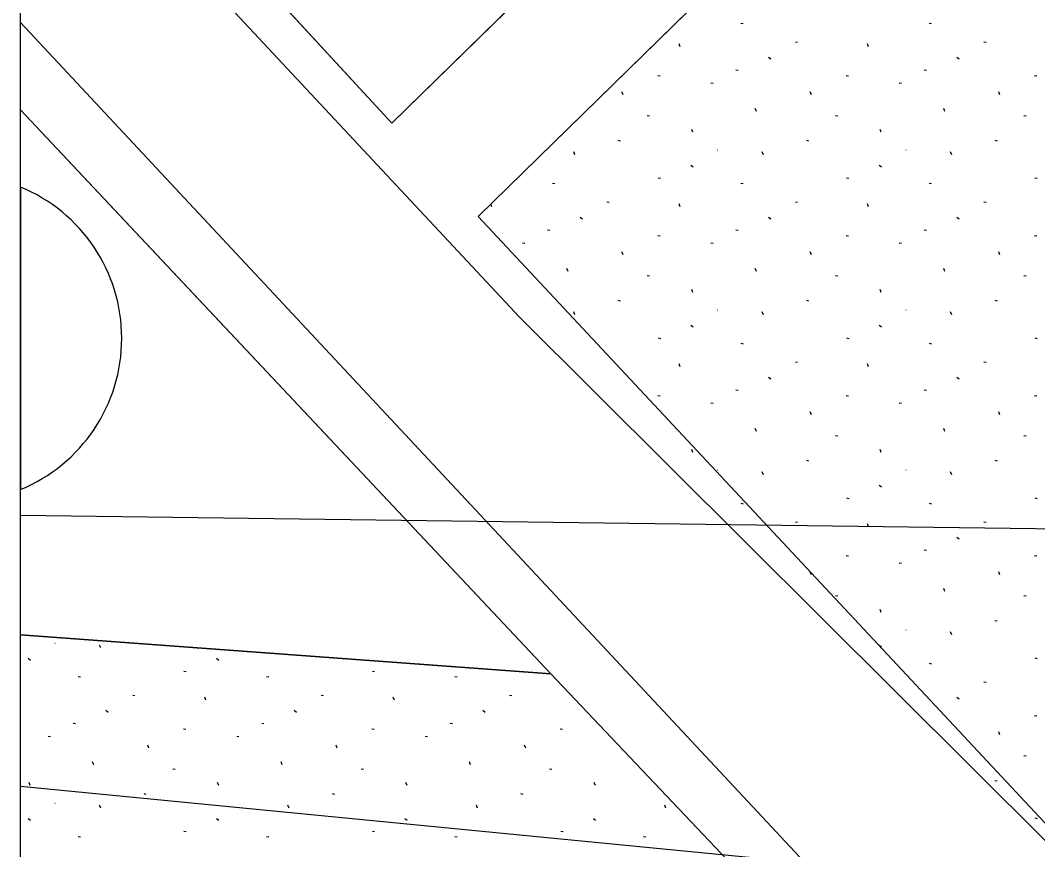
# Model space of a CAD drawing. Extents: x 413946 to 415528, y 4453939 to 4454944.
# Drawn here: x 413945.6 to 414001.6, y 4454070.2 to 4454115.8 of the extents above; entities that cross this region are included whole.
import ezdxf

# ---------------------------------------------------------------- set-up
doc = ezdxf.new("R2010")
doc.units = 0
for name, color, linetype in [('0_KADASTRO', 7, 'Continuous'), ('0_ÇERÇEVE', 7, 'Continuous'), ('HAT_ENERJI_NAKIL_HAT', 7, 'Continuous'), ('KST_ENERJI_NAKIL_HAT', 7, 'Continuous'), ('Level 28', 7, 'Continuous'), ('Level 41', 7, 'Continuous'), ('Level 54', 7, 'Continuous'), ('Level 62', 7, 'Continuous'), ('SEMBOL', 7, 'Continuous'), ('SNR_FONKSIYON', 7, 'Continuous')]:
    doc.layers.add(name, color=color, linetype=linetype)

msp = doc.modelspace()

# ---------------------------------------------------------------- linework, layer by layer
at = {"layer": '0_KADASTRO'}
for points in [[(413946.53, 4454131.27), (413964.46, 4454145.95), (413981.71, 4454160.06), (414007.92, 4454181.51), (414023.48, 4454166.35), (413966.01, 4454110.14)], [(413970.76, 4454105), (414009.76, 4454143.15), (414049.49, 4454101.04), (414024.79, 4454071.92), (414002.18, 4454071.38)]]:
    msp.add_lwpolyline(points, close=True, dxfattribs=at)
for points in [[(413945.566, 4454110.859), (413950.43, 4454105.69), (413974.76, 4454079.83), (413945.566, 4454081.971)], [(413945.566, 4454081.971), (413945.566, 4454110.859)]]:
    msp.add_lwpolyline(points, dxfattribs=at)
at = {"layer": '0_ÇERÇEVE'}
msp.add_lwpolyline([(413945.566, 4454943.957), (415494.137, 4454943.957), (415494.137, 4453939.478), (413945.566, 4453939.478)], close=True, dxfattribs=at)
at = {"layer": 'HAT_ENERJI_NAKIL_HAT'}
msp.add_lwpolyline([(413945.566, 4454073.649), (414274.967, 4454041.537), (414463.131, 4453939.478)], dxfattribs=at)
at = {"layer": 'KST_ENERJI_NAKIL_HAT'}
msp.add_line((413945.566, 4454088.552), (414007.217, 4454087.747), dxfattribs=at)
at = {"layer": 'Level 28'}
for p, q in [((414023.48, 4454166.35), (413966.01, 4454110.14)), ((413970.76, 4454105), (414009.76, 4454143.15)), ((413966.01, 4454110.14), (413945.566, 4454132.311)), ((413945.566, 4454110.859), (413974.76, 4454079.83)), ((414002.18, 4454071.38), (413970.76, 4454105)), ((413974.76, 4454079.83), (413989.68, 4454064.09))]:
    msp.add_line(p, q, dxfattribs=at)
at = {"layer": 'Level 41'}
for p, q in [((413985.217, 4454115.634), (413985.344, 4454115.61)), ((413985.217, 4454115.634), (413985.344, 4454115.61)), ((413995.585, 4454115.634), (413995.712, 4454115.61)), ((413995.585, 4454115.634), (413995.712, 4454115.61)), ((413981.883, 4454114.33), (413981.818, 4454114.492)), ((413981.883, 4454114.33), (413981.818, 4454114.492)), ((413988.217, 4454114.609), (413988.342, 4454114.585)), ((413988.217, 4454114.609), (413988.342, 4454114.585)), ((413992.251, 4454114.33), (413992.186, 4454114.492)), ((413992.251, 4454114.33), (413992.186, 4454114.492)), ((413998.585, 4454114.609), (413998.71, 4454114.585)), ((413998.585, 4454114.609), (413998.71, 4454114.585)), ((413986.742, 4454113.772), (413986.869, 4454113.672)), ((413986.742, 4454113.772), (413986.869, 4454113.672)), ((413997.11, 4454113.772), (413997.237, 4454113.672)), ((413997.11, 4454113.772), (413997.237, 4454113.672)), ((413980.642, 4454112.762), (413980.769, 4454112.739)), ((413980.642, 4454112.762), (413980.769, 4454112.739)), ((413984.947, 4454113.066), (413985.074, 4454113.043)), ((413984.947, 4454113.066), (413985.074, 4454113.043)), ((413991.01, 4454112.762), (413991.137, 4454112.739)), ((413991.01, 4454112.762), (413991.137, 4454112.739)), ((413995.315, 4454113.066), (413995.442, 4454113.043)), ((413995.315, 4454113.066), (413995.442, 4454113.043)), ((414001.378, 4454112.762), (414001.505, 4454112.739)), ((414001.378, 4454112.762), (414001.505, 4454112.739)), ((413983.571, 4454112.352), (413983.698, 4454112.328)), ((413983.571, 4454112.352), (413983.698, 4454112.328)), ((413993.939, 4454112.352), (413994.066, 4454112.328)), ((413993.939, 4454112.352), (413994.066, 4454112.328)), ((413978.739, 4454111.693), (413978.673, 4454111.855)), ((413978.739, 4454111.693), (413978.673, 4454111.855)), ((413989.107, 4454111.693), (413989.041, 4454111.855)), ((413989.107, 4454111.693), (413989.041, 4454111.855)), ((413999.475, 4454111.693), (413999.409, 4454111.855)), ((413999.475, 4454111.693), (413999.409, 4454111.855)), ((413980.058, 4454110.558), (413980.184, 4454110.534)), ((413980.058, 4454110.558), (413980.184, 4454110.534)), ((413986.076, 4454110.778), (413986.011, 4454110.942)), ((413986.076, 4454110.778), (413986.011, 4454110.942)), ((413990.426, 4454110.558), (413990.552, 4454110.534)), ((413990.426, 4454110.558), (413990.552, 4454110.534)), ((413996.444, 4454110.778), (413996.379, 4454110.942)), ((413996.444, 4454110.778), (413996.379, 4454110.942)), ((414000.794, 4454110.558), (414000.92, 4454110.534)), ((414000.794, 4454110.558), (414000.92, 4454110.534)), ((413982.58, 4454109.629), (413982.516, 4454109.79)), ((413982.58, 4454109.629), (413982.516, 4454109.79)), ((413992.948, 4454109.629), (413992.884, 4454109.79)), ((413992.948, 4454109.629), (413992.884, 4454109.79)), ((413978.454, 4454109.19), (413978.58, 4454109.166)), ((413978.454, 4454109.19), (413978.58, 4454109.166)), ((413988.822, 4454109.19), (413988.948, 4454109.166)), ((413988.822, 4454109.19), (413988.948, 4454109.166)), ((413999.19, 4454109.19), (413999.316, 4454109.166)), ((413999.19, 4454109.19), (413999.316, 4454109.166)), ((413976.09, 4454108.396), (413976.025, 4454108.558)), ((413976.09, 4454108.396), (413976.025, 4454108.558)), ((413983.938, 4454108.665), (413983.947, 4454108.664)), ((413983.938, 4454108.665), (413983.947, 4454108.664)), ((413986.458, 4454108.396), (413986.393, 4454108.558)), ((413986.458, 4454108.396), (413986.393, 4454108.558)), ((413994.306, 4454108.665), (413994.315, 4454108.664)), ((413994.306, 4454108.665), (413994.315, 4454108.664)), ((413996.826, 4454108.396), (413996.761, 4454108.558)), ((413996.826, 4454108.396), (413996.761, 4454108.558)), ((413982.463, 4454107.827), (413982.59, 4454107.728)), ((413982.463, 4454107.827), (413982.59, 4454107.728)), ((413992.831, 4454107.827), (413992.958, 4454107.728)), ((413992.831, 4454107.827), (413992.958, 4454107.728)), ((413980.669, 4454107.122), (413980.796, 4454107.097)), ((413980.669, 4454107.122), (413980.796, 4454107.097)), ((413991.037, 4454107.122), (413991.164, 4454107.097)), ((413991.037, 4454107.122), (413991.164, 4454107.097)), ((414001.405, 4454107.122), (414001.532, 4454107.097)), ((414001.405, 4454107.122), (414001.532, 4454107.097)), ((413974.849, 4454106.828), (413974.976, 4454106.804)), ((413974.849, 4454106.828), (413974.976, 4454106.804)), ((413985.217, 4454106.828), (413985.344, 4454106.804)), ((413985.217, 4454106.828), (413985.344, 4454106.804)), ((413995.585, 4454106.828), (413995.712, 4454106.804)), ((413995.585, 4454106.828), (413995.712, 4454106.804)), ((413971.515, 4454105.524), (413971.453, 4454105.678)), ((413971.515, 4454105.524), (413971.453, 4454105.678)), ((413977.849, 4454105.803), (413977.974, 4454105.779)), ((413977.849, 4454105.803), (413977.974, 4454105.779)), ((413981.883, 4454105.524), (413981.818, 4454105.686)), ((413981.883, 4454105.524), (413981.818, 4454105.686)), ((413988.217, 4454105.803), (413988.342, 4454105.779)), ((413988.217, 4454105.803), (413988.342, 4454105.779)), ((413992.251, 4454105.524), (413992.186, 4454105.686)), ((413992.251, 4454105.524), (413992.186, 4454105.686)), ((413998.585, 4454105.803), (413998.71, 4454105.779)), ((413998.585, 4454105.803), (413998.71, 4454105.779)), ((413976.374, 4454104.966), (413976.501, 4454104.866)), ((413976.374, 4454104.966), (413976.501, 4454104.866)), ((413986.742, 4454104.966), (413986.869, 4454104.866)), ((413986.742, 4454104.966), (413986.869, 4454104.866)), ((413997.11, 4454104.966), (413997.237, 4454104.866)), ((413997.11, 4454104.966), (413997.237, 4454104.866)), ((413974.579, 4454104.26), (413974.706, 4454104.237)), ((413974.579, 4454104.26), (413974.706, 4454104.237)), ((413980.642, 4454103.956), (413980.769, 4454103.933)), ((413980.642, 4454103.956), (413980.769, 4454103.933)), ((413984.947, 4454104.26), (413985.074, 4454104.237)), ((413984.947, 4454104.26), (413985.074, 4454104.237)), ((413991.01, 4454103.956), (413991.137, 4454103.933)), ((413991.01, 4454103.956), (413991.137, 4454103.933)), ((413995.315, 4454104.26), (413995.442, 4454104.237)), ((413995.315, 4454104.26), (413995.442, 4454104.237)), ((414001.378, 4454103.956), (414001.505, 4454103.933)), ((414001.378, 4454103.956), (414001.505, 4454103.933)), ((413973.203, 4454103.546), (413973.33, 4454103.522)), ((413973.203, 4454103.546), (413973.33, 4454103.522)), ((413983.571, 4454103.546), (413983.698, 4454103.522)), ((413983.571, 4454103.546), (413983.698, 4454103.522)), ((413993.939, 4454103.546), (413994.066, 4454103.522)), ((413993.939, 4454103.546), (413994.066, 4454103.522)), ((413978.739, 4454102.887), (413978.673, 4454103.049)), ((413978.739, 4454102.887), (413978.673, 4454103.049)), ((413989.107, 4454102.887), (413989.041, 4454103.049)), ((413989.107, 4454102.887), (413989.041, 4454103.049)), ((413999.475, 4454102.887), (413999.409, 4454103.049)), ((413999.475, 4454102.887), (413999.409, 4454103.049)), ((413975.708, 4454101.972), (413975.643, 4454102.136)), ((413975.708, 4454101.972), (413975.643, 4454102.136)), ((413986.076, 4454101.972), (413986.011, 4454102.136)), ((413986.076, 4454101.972), (413986.011, 4454102.136)), ((413996.444, 4454101.972), (413996.379, 4454102.136)), ((413996.444, 4454101.972), (413996.379, 4454102.136)), ((413980.058, 4454101.752), (413980.184, 4454101.728)), ((413980.058, 4454101.752), (413980.184, 4454101.728)), ((413990.426, 4454101.752), (413990.552, 4454101.728)), ((413990.426, 4454101.752), (413990.552, 4454101.728)), ((414000.794, 4454101.752), (414000.92, 4454101.728)), ((414000.794, 4454101.752), (414000.92, 4454101.728)), ((413982.58, 4454100.823), (413982.516, 4454100.984)), ((413982.58, 4454100.823), (413982.516, 4454100.984)), ((413992.948, 4454100.823), (413992.884, 4454100.984)), ((413992.948, 4454100.823), (413992.884, 4454100.984)), ((413978.454, 4454100.384), (413978.58, 4454100.36)), ((413978.454, 4454100.384), (413978.58, 4454100.36)), ((413988.822, 4454100.384), (413988.948, 4454100.36)), ((413988.822, 4454100.384), (413988.948, 4454100.36)), ((413999.19, 4454100.384), (413999.316, 4454100.36)), ((413999.19, 4454100.384), (413999.316, 4454100.36)), ((413983.938, 4454099.859), (413983.947, 4454099.858)), ((413983.938, 4454099.859), (413983.947, 4454099.858)), ((413994.306, 4454099.859), (413994.315, 4454099.858)), ((413994.306, 4454099.859), (413994.315, 4454099.858)), ((413976.09, 4454099.59), (413976.025, 4454099.752)), ((413976.09, 4454099.59), (413976.025, 4454099.752)), ((413986.458, 4454099.59), (413986.393, 4454099.752)), ((413986.458, 4454099.59), (413986.393, 4454099.752)), ((413996.826, 4454099.59), (413996.761, 4454099.752)), ((413996.826, 4454099.59), (413996.761, 4454099.752)), ((413982.463, 4454099.021), (413982.59, 4454098.922)), ((413982.463, 4454099.021), (413982.59, 4454098.922)), ((413992.831, 4454099.021), (413992.958, 4454098.922)), ((413992.831, 4454099.021), (413992.958, 4454098.922)), ((413980.669, 4454098.316), (413980.796, 4454098.291)), ((413980.669, 4454098.316), (413980.796, 4454098.291)), ((413991.037, 4454098.316), (413991.164, 4454098.291)), ((413991.037, 4454098.316), (413991.164, 4454098.291)), ((414001.405, 4454098.316), (414001.532, 4454098.291)), ((414001.405, 4454098.316), (414001.532, 4454098.291)), ((413985.217, 4454098.022), (413985.344, 4454097.998)), ((413985.217, 4454098.022), (413985.344, 4454097.998)), ((413995.585, 4454098.022), (413995.712, 4454097.998)), ((413995.585, 4454098.022), (413995.712, 4454097.998)), ((413981.883, 4454096.718), (413981.818, 4454096.88)), ((413981.883, 4454096.718), (413981.818, 4454096.88)), ((413988.217, 4454096.997), (413988.342, 4454096.973)), ((413988.217, 4454096.997), (413988.342, 4454096.973)), ((413992.251, 4454096.718), (413992.186, 4454096.88)), ((413992.251, 4454096.718), (413992.186, 4454096.88)), ((413998.585, 4454096.997), (413998.71, 4454096.973)), ((413998.585, 4454096.997), (413998.71, 4454096.973)), ((413986.742, 4454096.16), (413986.869, 4454096.06)), ((413986.742, 4454096.16), (413986.869, 4454096.06)), ((413997.11, 4454096.16), (413997.237, 4454096.06)), ((413997.11, 4454096.16), (413997.237, 4454096.06)), ((413984.947, 4454095.454), (413985.074, 4454095.431)), ((413984.947, 4454095.454), (413985.074, 4454095.431)), ((413995.315, 4454095.454), (413995.442, 4454095.431)), ((413995.315, 4454095.454), (413995.442, 4454095.431)), ((413980.642, 4454095.15), (413980.769, 4454095.127)), ((413980.642, 4454095.15), (413980.769, 4454095.127)), ((413991.01, 4454095.15), (413991.137, 4454095.127)), ((413991.01, 4454095.15), (413991.137, 4454095.127)), ((414001.378, 4454095.15), (414001.505, 4454095.127)), ((414001.378, 4454095.15), (414001.505, 4454095.127)), ((413983.571, 4454094.74), (413983.698, 4454094.716)), ((413983.571, 4454094.74), (413983.698, 4454094.716)), ((413989.107, 4454094.081), (413989.041, 4454094.243)), ((413989.107, 4454094.081), (413989.041, 4454094.243)), ((413993.939, 4454094.74), (413994.066, 4454094.716)), ((413993.939, 4454094.74), (413994.066, 4454094.716)), ((413999.475, 4454094.081), (413999.409, 4454094.243)), ((413999.475, 4454094.081), (413999.409, 4454094.243)), ((413986.076, 4454093.166), (413986.011, 4454093.33)), ((413986.076, 4454093.166), (413986.011, 4454093.33)), ((413996.444, 4454093.166), (413996.379, 4454093.33)), ((413996.444, 4454093.166), (413996.379, 4454093.33)), ((413990.426, 4454092.946), (413990.552, 4454092.922)), ((413990.426, 4454092.946), (413990.552, 4454092.922)), ((414000.794, 4454092.946), (414000.92, 4454092.922)), ((414000.794, 4454092.946), (414000.92, 4454092.922)), ((413982.58, 4454092.017), (413982.516, 4454092.178)), ((413982.58, 4454092.017), (413982.516, 4454092.178)), ((413992.948, 4454092.017), (413992.884, 4454092.178)), ((413992.948, 4454092.017), (413992.884, 4454092.178)), ((413988.822, 4454091.578), (413988.948, 4454091.554)), ((413988.822, 4454091.578), (413988.948, 4454091.554)), ((413999.19, 4454091.578), (413999.316, 4454091.554)), ((413999.19, 4454091.578), (413999.316, 4454091.554)), ((413983.938, 4454091.053), (413983.947, 4454091.052)), ((413983.938, 4454091.053), (413983.947, 4454091.052)), ((413986.458, 4454090.784), (413986.393, 4454090.946)), ((413986.458, 4454090.784), (413986.393, 4454090.946)), ((413994.306, 4454091.053), (413994.315, 4454091.052)), ((413994.306, 4454091.053), (413994.315, 4454091.052)), ((413996.826, 4454090.784), (413996.761, 4454090.946)), ((413996.826, 4454090.784), (413996.761, 4454090.946)), ((413992.831, 4454090.215), (413992.958, 4454090.116)), ((413992.831, 4454090.215), (413992.958, 4454090.116)), ((413985.217, 4454089.216), (413985.344, 4454089.192)), ((413985.217, 4454089.216), (413985.344, 4454089.192)), ((413991.037, 4454089.51), (413991.164, 4454089.485)), ((413991.037, 4454089.51), (413991.164, 4454089.485)), ((413995.585, 4454089.216), (413995.712, 4454089.192)), ((413995.585, 4454089.216), (413995.712, 4454089.192)), ((414001.405, 4454089.51), (414001.532, 4454089.485)), ((414001.405, 4454089.51), (414001.532, 4454089.485)), ((413988.217, 4454088.191), (413988.342, 4454088.167)), ((413988.217, 4454088.191), (413988.342, 4454088.167)), ((413992.251, 4454087.912), (413992.186, 4454088.074)), ((413992.251, 4454087.912), (413992.186, 4454088.074)), ((413998.585, 4454088.191), (413998.71, 4454088.167)), ((413998.585, 4454088.191), (413998.71, 4454088.167)), ((413997.11, 4454087.354), (413997.237, 4454087.254)), ((413997.11, 4454087.354), (413997.237, 4454087.254)), ((413995.315, 4454086.648), (413995.442, 4454086.625)), ((413995.315, 4454086.648), (413995.442, 4454086.625)), ((413991.01, 4454086.344), (413991.137, 4454086.321)), ((413991.01, 4454086.344), (413991.137, 4454086.321)), ((413993.939, 4454085.934), (413994.066, 4454085.91)), ((413993.939, 4454085.934), (413994.066, 4454085.91)), ((414001.378, 4454086.344), (414001.505, 4454086.321)), ((414001.378, 4454086.344), (414001.505, 4454086.321)), ((413989.107, 4454085.275), (413989.041, 4454085.437)), ((413989.107, 4454085.275), (413989.041, 4454085.437)), ((413999.475, 4454085.275), (413999.409, 4454085.437)), ((413999.475, 4454085.275), (413999.409, 4454085.437)), ((413996.444, 4454084.36), (413996.379, 4454084.524)), ((413996.444, 4454084.36), (413996.379, 4454084.524)), ((413990.426, 4454084.14), (413990.552, 4454084.116)), ((413990.426, 4454084.14), (413990.552, 4454084.116)), ((414000.794, 4454084.14), (414000.92, 4454084.116)), ((414000.794, 4454084.14), (414000.92, 4454084.116)), ((413992.948, 4454083.211), (413992.884, 4454083.372)), ((413992.948, 4454083.211), (413992.884, 4454083.372)), ((413999.19, 4454082.772), (413999.316, 4454082.748)), ((413999.19, 4454082.772), (413999.316, 4454082.748)), ((413994.306, 4454082.247), (413994.315, 4454082.246)), ((413994.306, 4454082.247), (413994.315, 4454082.246)), ((413996.826, 4454081.978), (413996.761, 4454082.14)), ((413996.826, 4454081.978), (413996.761, 4454082.14)), ((413947.471, 4454081.52), (413947.479, 4454081.518)), ((413947.471, 4454081.52), (413947.479, 4454081.518)), ((413949.99, 4454081.25), (413949.925, 4454081.412)), ((413949.99, 4454081.25), (413949.925, 4454081.412)), ((413992.831, 4454081.409), (413992.958, 4454081.31)), ((413992.831, 4454081.409), (413992.958, 4454081.31)), ((413945.996, 4454080.681), (413946.123, 4454080.582)), ((413945.996, 4454080.681), (413946.123, 4454080.582)), ((413956.364, 4454080.681), (413956.491, 4454080.582)), ((413956.364, 4454080.681), (413956.491, 4454080.582)), ((413995.585, 4454080.41), (413995.712, 4454080.386)), ((413995.585, 4454080.41), (413995.712, 4454080.386)), ((414001.405, 4454080.704), (414001.532, 4454080.679)), ((414001.405, 4454080.704), (414001.532, 4454080.679)), ((413948.75, 4454079.682), (413948.876, 4454079.659)), ((413948.75, 4454079.682), (413948.876, 4454079.659)), ((413954.57, 4454079.976), (413954.696, 4454079.952)), ((413954.57, 4454079.976), (413954.696, 4454079.952)), ((413959.118, 4454079.682), (413959.244, 4454079.659)), ((413959.118, 4454079.682), (413959.244, 4454079.659)), ((413964.938, 4454079.976), (413965.064, 4454079.952)), ((413964.938, 4454079.976), (413965.064, 4454079.952)), ((413969.486, 4454079.682), (413969.612, 4454079.659)), ((413969.486, 4454079.682), (413969.612, 4454079.659)), ((413998.585, 4454079.385), (413998.71, 4454079.361)), ((413998.585, 4454079.385), (413998.71, 4454079.361)), ((413951.75, 4454078.658), (413951.875, 4454078.633)), ((413951.75, 4454078.658), (413951.875, 4454078.633)), ((413962.118, 4454078.658), (413962.243, 4454078.633)), ((413962.118, 4454078.658), (413962.243, 4454078.633)), ((413972.486, 4454078.658), (413972.611, 4454078.633)), ((413972.486, 4454078.658), (413972.611, 4454078.633)), ((413997.11, 4454078.548), (413997.237, 4454078.448)), ((413997.11, 4454078.548), (413997.237, 4454078.448)), ((413955.783, 4454078.378), (413955.718, 4454078.54)), ((413955.783, 4454078.378), (413955.718, 4454078.54)), ((413966.151, 4454078.378), (413966.086, 4454078.54)), ((413966.151, 4454078.378), (413966.086, 4454078.54)), ((413950.275, 4454077.82), (413950.402, 4454077.72)), ((413950.275, 4454077.82), (413950.402, 4454077.72)), ((413960.643, 4454077.82), (413960.77, 4454077.72)), ((413960.643, 4454077.82), (413960.77, 4454077.72)), ((413971.011, 4454077.82), (413971.138, 4454077.72)), ((413971.011, 4454077.82), (413971.138, 4454077.72)), ((414001.378, 4454077.538), (414001.505, 4454077.515)), ((414001.378, 4454077.538), (414001.505, 4454077.515)), ((413948.48, 4454077.114), (413948.606, 4454077.091)), ((413948.48, 4454077.114), (413948.606, 4454077.091)), ((413958.848, 4454077.114), (413958.974, 4454077.091)), ((413958.848, 4454077.114), (413958.974, 4454077.091)), ((413969.216, 4454077.114), (413969.342, 4454077.091)), ((413969.216, 4454077.114), (413969.342, 4454077.091)), ((413947.104, 4454076.4), (413947.231, 4454076.376)), ((413947.104, 4454076.4), (413947.231, 4454076.376)), ((413954.543, 4454076.81), (413954.669, 4454076.787)), ((413954.543, 4454076.81), (413954.669, 4454076.787)), ((413957.472, 4454076.4), (413957.599, 4454076.376)), ((413957.472, 4454076.4), (413957.599, 4454076.376)), ((413964.911, 4454076.81), (413965.037, 4454076.787)), ((413964.911, 4454076.81), (413965.037, 4454076.787)), ((413967.84, 4454076.4), (413967.967, 4454076.376)), ((413967.84, 4454076.4), (413967.967, 4454076.376)), ((413975.279, 4454076.81), (413975.405, 4454076.787)), ((413975.279, 4454076.81), (413975.405, 4454076.787)), ((413999.475, 4454076.469), (413999.409, 4454076.631)), ((413999.475, 4454076.469), (413999.409, 4454076.631)), ((413952.64, 4454075.741), (413952.574, 4454075.903)), ((413952.64, 4454075.741), (413952.574, 4454075.903)), ((413963.008, 4454075.741), (413962.942, 4454075.903)), ((413963.008, 4454075.741), (413962.942, 4454075.903)), ((413973.376, 4454075.741), (413973.31, 4454075.903)), ((413973.376, 4454075.741), (413973.31, 4454075.903)), ((414000.794, 4454075.334), (414000.92, 4454075.31)), ((414000.794, 4454075.334), (414000.92, 4454075.31)), ((413949.609, 4454074.827), (413949.544, 4454074.99)), ((413949.609, 4454074.827), (413949.544, 4454074.99)), ((413959.977, 4454074.827), (413959.912, 4454074.99)), ((413959.977, 4454074.827), (413959.912, 4454074.99)), ((413970.345, 4454074.827), (413970.28, 4454074.99)), ((413970.345, 4454074.827), (413970.28, 4454074.99)), ((413953.959, 4454074.606), (413954.085, 4454074.583)), ((413953.959, 4454074.606), (413954.085, 4454074.583)), ((413964.327, 4454074.606), (413964.453, 4454074.583)), ((413964.327, 4454074.606), (413964.453, 4454074.583)), ((413974.695, 4454074.606), (413974.821, 4454074.583)), ((413974.695, 4454074.606), (413974.821, 4454074.583)), ((413946.113, 4454073.677), (413946.049, 4454073.839)), ((413946.113, 4454073.677), (413946.049, 4454073.839)), ((413956.481, 4454073.677), (413956.417, 4454073.839)), ((413956.481, 4454073.677), (413956.417, 4454073.839)), ((413966.849, 4454073.677), (413966.785, 4454073.839)), ((413966.849, 4454073.677), (413966.785, 4454073.839)), ((413977.217, 4454073.677), (413977.153, 4454073.839)), ((413977.217, 4454073.677), (413977.153, 4454073.839)), ((413999.19, 4454073.966), (413999.316, 4454073.942)), ((413999.19, 4454073.966), (413999.316, 4454073.942)), ((413952.355, 4454073.239), (413952.481, 4454073.214)), ((413952.355, 4454073.239), (413952.481, 4454073.214)), ((413962.723, 4454073.239), (413962.849, 4454073.214)), ((413962.723, 4454073.239), (413962.849, 4454073.214)), ((413973.091, 4454073.239), (413973.217, 4454073.214)), ((413973.091, 4454073.239), (413973.217, 4454073.214)), ((413947.471, 4454072.714), (413947.479, 4454072.712)), ((413947.471, 4454072.714), (413947.479, 4454072.712)), ((413949.99, 4454072.444), (413949.925, 4454072.606)), ((413949.99, 4454072.444), (413949.925, 4454072.606)), ((413957.839, 4454072.714), (413957.847, 4454072.712)), ((413957.839, 4454072.714), (413957.847, 4454072.712)), ((413960.358, 4454072.444), (413960.293, 4454072.606)), ((413960.358, 4454072.444), (413960.293, 4454072.606)), ((413968.207, 4454072.714), (413968.215, 4454072.712)), ((413968.207, 4454072.714), (413968.215, 4454072.712)), ((413970.726, 4454072.444), (413970.661, 4454072.606)), ((413970.726, 4454072.444), (413970.661, 4454072.606)), ((413978.575, 4454072.714), (413978.583, 4454072.712)), ((413978.575, 4454072.714), (413978.583, 4454072.712)), ((413981.094, 4454072.444), (413981.029, 4454072.606)), ((413981.094, 4454072.444), (413981.029, 4454072.606)), ((413945.996, 4454071.875), (413946.123, 4454071.776)), ((413945.996, 4454071.875), (413946.123, 4454071.776)), ((413956.364, 4454071.875), (413956.491, 4454071.776)), ((413956.364, 4454071.875), (413956.491, 4454071.776)), ((413966.732, 4454071.875), (413966.859, 4454071.776)), ((413966.732, 4454071.875), (413966.859, 4454071.776)), ((413977.1, 4454071.875), (413977.227, 4454071.776)), ((413977.1, 4454071.875), (413977.227, 4454071.776)), ((414001.405, 4454071.898), (414001.532, 4454071.873)), ((414001.405, 4454071.898), (414001.532, 4454071.873)), ((413948.75, 4454070.876), (413948.876, 4454070.853)), ((413948.75, 4454070.876), (413948.876, 4454070.853)), ((413954.57, 4454071.17), (413954.696, 4454071.146)), ((413954.57, 4454071.17), (413954.696, 4454071.146)), ((413959.118, 4454070.876), (413959.244, 4454070.853)), ((413959.118, 4454070.876), (413959.244, 4454070.853)), ((413964.938, 4454071.17), (413965.064, 4454071.146)), ((413964.938, 4454071.17), (413965.064, 4454071.146)), ((413969.486, 4454070.876), (413969.612, 4454070.853)), ((413969.486, 4454070.876), (413969.612, 4454070.853)), ((413975.306, 4454071.17), (413975.432, 4454071.146)), ((413975.306, 4454071.17), (413975.432, 4454071.146)), ((413979.854, 4454070.876), (413979.98, 4454070.853)), ((413979.854, 4454070.876), (413979.98, 4454070.853))]:
    msp.add_line(p, q, dxfattribs=at)
at = {"layer": 'Level 54'}
for points in [[(413945.566, 4454169.9), (413962.52, 4454183.5), (413986.09, 4454202.4), (414007.92, 4454181.51), (414023.48, 4454166.35), (413966.01, 4454110.14), (413945.566, 4454132.311)], [(413945.566, 4454110.859), (413974.76, 4454079.83), (413945.566, 4454081.971)], [(413945.566, 4454081.971), (413945.566, 4454110.859)]]:
    msp.add_lwpolyline(points, dxfattribs=at)
at = {"layer": 'Level 62'}
for p, q in [((413973.028, 4454099.454), (413945.566, 4454128.867)), ((413975.761, 4454083.34), (413945.566, 4454115.68)), ((413973.028, 4454099.454), (414002.066, 4454070.553))]:
    msp.add_line(p, q, dxfattribs=at)
msp.add_lwpolyline([(413975.761, 4454083.34), (413989.495, 4454068.631), (413991.342, 4454066.368), (413992.777, 4454064.059), (413994.023, 4454061.308), (413994.818, 4454058.683), (413995.295, 4454055.831)], dxfattribs=at)
at = {"layer": 'SEMBOL'}
msp.add_lwpolyline([(413945.566, 4454106.619), (413945.566, 4454089.968)], dxfattribs=at)
msp.add_arc((413942.148, 4454098.294), 9, 292.322, 67.678, dxfattribs=at)
at = {"layer": 'SNR_FONKSIYON'}
msp.add_lwpolyline([(413945.566, 4454081.971), (413974.76, 4454079.83)], dxfattribs=at)

doc.saveas('drawing.dxf')
